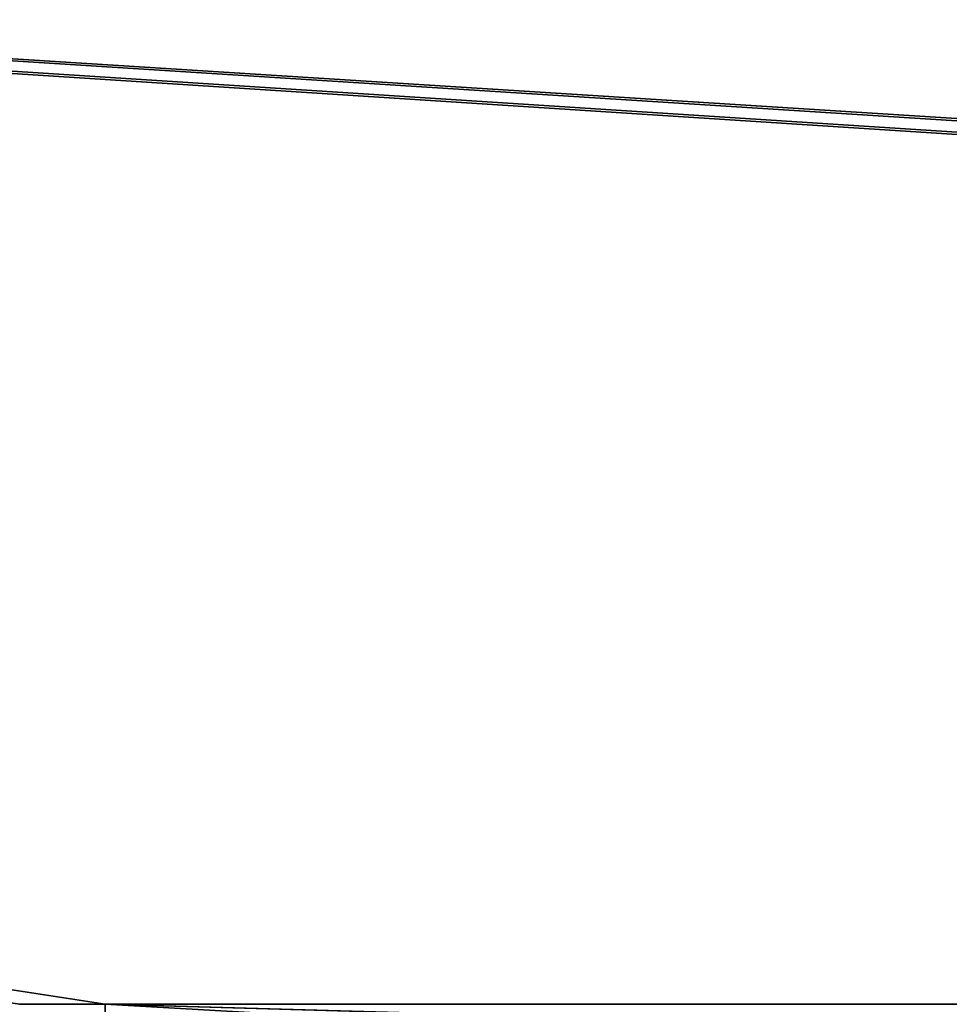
# Model space of a CAD drawing. Header units: millimetres. Extents: x -603 to 3703, y -120 to 249.
# Tile 968 of 1056: x 2788 to 2816, y 23 to 52. Entities that reach past the tile are written whole.
import ezdxf

# ---------------------------------------------------------------- set-up
doc = ezdxf.new("R2010")
doc.units = ezdxf.units.MM
doc.layers.add('151', color=7, linetype='Continuous', true_color=0xffffff)

# ---------------------------------------------------------------- blocks, each defined once
blk = doc.blocks.new('UG_SURFACE_003')
at = {"layer": '151', "color": 252, "linetype": 'Continuous', "lineweight": 35}
for points in [[(3702.5, -30, 2213), (3702.5, 229.8, 2213), (2297.5, 229.8, 2213), (2297.5, -30, 2213)], [(2447.5, -30, 2063), (2447.5, 229.8, 2063), (3552.5, 229.8, 2063), (3552.5, -30, 2063)]]:
    blk.add_3dface(points, dxfattribs=at)
blk = doc.blocks.new('UG_SURFACE_205')
at = {"layer": '151', "color": 7, "linetype": 'Continuous', "lineweight": 35}
for points in [[(3496.15, 10.45, 2004.65), (3496.15, 228.45, 2004.65), (2503.85, 228.45, 2004.65), (2503.85, 10.45, 2004.65)], [(2504, 10.45, 2004.5), (2504, 228.45, 2004.5), (3496, 228.45, 2004.5), (3496, 10.45, 2004.5)]]:
    blk.add_3dface(points, dxfattribs=at)
blk = doc.blocks.new('UG_SURFACE_206')
at = {"layer": '151', "color": 41, "linetype": 'Continuous', "lineweight": 35}
for points in [[(3496.15, 228.45, 2004.65), (3496.15, 10.45, 2004.65), (2503.85, 10.45, 2004.65), (2503.85, 228.45, 2004.65)], [(3510, 18.3, 2018.5), (3510, 70.3, 2018.5), (2490, 70.3, 2018.5), (2490, 18.3, 2018.5)]]:
    blk.add_3dface(points, dxfattribs=at)
blk = doc.blocks.new('UG_SURFACE_221')
at = {"layer": '151', "color": 252, "linetype": 'Continuous', "lineweight": 35}
for points in [[(2488.5, 69.8, 2021), (3223.033, 23.101, 2021), (3225.533, 23.101, 2021)], [(2488.5, 69.8, 2021), (3211.633, 23.101, 2021), (3223.033, 23.101, 2021)], [(3225.533, 23.101, 2021), (3443.8, 23.101, 2021), (2488.5, 69.8, 2021)], [(2488.5, 69.8, 2021), (3209.133, 23.101, 2021), (3211.633, 23.101, 2021)], [(2488.5, 69.8, 2021), (2788.367, 23.101, 2021), (2790.867, 23.101, 2021)], [(2790.867, 23.101, 2021), (3209.133, 23.101, 2021), (2488.5, 69.8, 2021)], [(3511.5, 69.8, 2021), (2488.5, 69.8, 2021), (3443.8, 23.101, 2021), (3446.3, 23.101, 2021)], [(2488.5, 69.8, 2019.5), (3211.633, 23.101, 2019.5), (3209.133, 23.101, 2019.5)], [(2488.5, 69.8, 2019.5), (3223.033, 23.101, 2019.5), (3211.633, 23.101, 2019.5)], [(3209.133, 23.101, 2019.5), (2790.867, 23.101, 2019.5), (2488.5, 69.8, 2019.5)], [(2790.867, 23.101, 2019.5), (2788.367, 23.101, 2019.5), (2488.5, 69.8, 2019.5)], [(2488.5, 69.8, 2019.5), (3457.7, 23.101, 2019.5), (3446.3, 23.101, 2019.5)], [(2488.5, 69.8, 2019.5), (3443.8, 23.101, 2019.5), (3225.533, 23.101, 2019.5)], [(3225.533, 23.101, 2019.5), (3223.033, 23.101, 2019.5), (2488.5, 69.8, 2019.5)], [(2488.5, 69.8, 2019.5), (3511.5, 69.8, 2019.5), (3460.2, 23.101, 2019.5), (3457.7, 23.101, 2019.5)], [(3446.3, 23.101, 2019.5), (3443.8, 23.101, 2019.5), (2488.5, 69.8, 2019.5)], [(2788.367, 23.101, 2019.5), (2790.867, 23.101, 2019.5), (2790.867, 23.101, 2021), (2788.367, 23.101, 2021)], [(2790.867, 18.38, 2021), (2790.867, 23.101, 2021), (2790.867, 23.101, 2019.5), (2790.867, 18.38, 2019.5)], [(2790.867, 23.101, 2021), (2790.867, 18.38, 2021), (3209.133, 18.38, 2021), (3209.133, 23.101, 2021)], [(2790.867, 23.101, 2019.5), (2957.673, 18.38, 2019.5), (2873.02, 18.38, 2019.5)], [(2790.867, 23.101, 2019.5), (3209.133, 23.101, 2019.5), (3042.327, 18.38, 2019.5), (2957.673, 18.38, 2019.5)], [(2873.02, 18.38, 2019.5), (2790.867, 18.38, 2019.5), (2790.867, 23.101, 2019.5)]]:
    blk.add_3dface(points, dxfattribs=at)
blk = doc.blocks.new('UG_SURFACE_230')
at = {"layer": '151', "color": 252, "linetype": 'Continuous', "lineweight": 35}
for points in [[(2486, -46.92, 2022.5), (3514, -46.92, 2022.5), (3514, 62.92, 2022.5), (2486, 62.92, 2022.5)], [(2487.5, -46.92, 2021), (2487.5, 62.92, 2021), (3512.5, 62.92, 2021), (3512.5, -46.92, 2021)]]:
    blk.add_3dface(points, dxfattribs=at)

msp = doc.modelspace()

# ---------------------------------------------------------------- block references
at = {"layer": '151', "color": 252, "linetype": 'Continuous', "lineweight": -3, "true_color": 0x939598}
for name in ['UG_SURFACE_205', 'UG_SURFACE_003', 'UG_SURFACE_206', 'UG_SURFACE_230', 'UG_SURFACE_221']:
    msp.add_blockref(name, (0, 0), dxfattribs=at)

doc.saveas('drawing.dxf')
